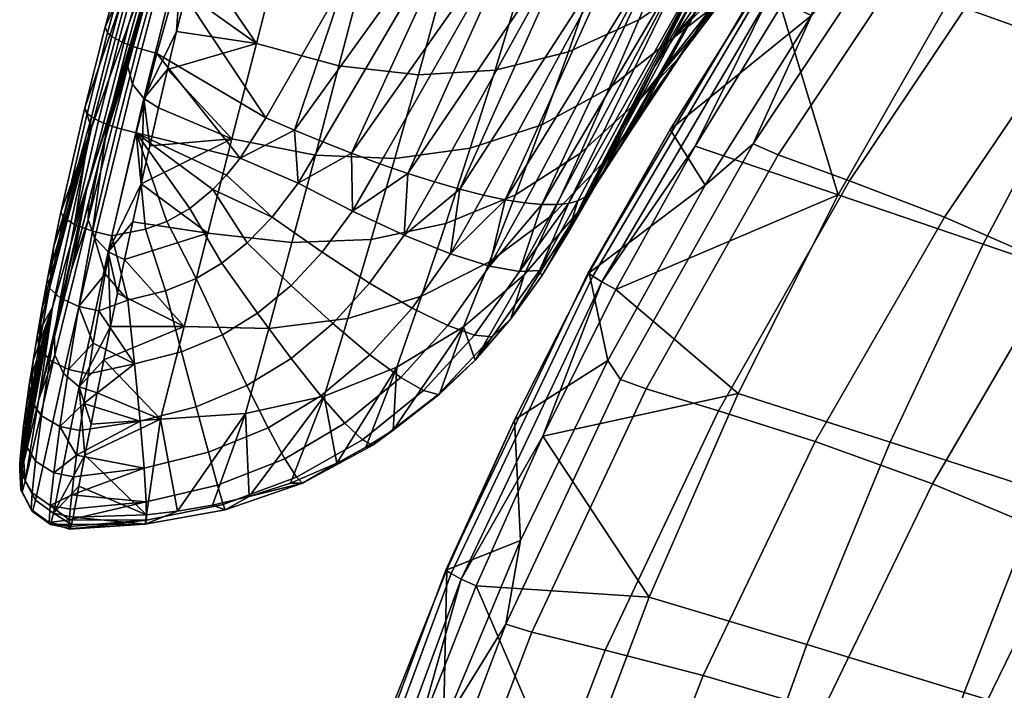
# Model space of a CAD drawing. Header units: millimetres. Extents: x -265 to 265, y -263 to 298.
# Tile 488 of 538: x -265 to -206, y 63 to 103. Entities that reach past the tile are written whole.
import ezdxf

# ---------------------------------------------------------------- set-up
doc = ezdxf.new("R2010")
doc.units = ezdxf.units.MM
doc.header["$MEASUREMENT"] = 0
for name, color, linetype in [('nozky', 250, 'Continuous'), ('operadlo', 23, 'Continuous'), ('sedak', 23, 'Continuous')]:
    doc.layers.add(name, color=color, linetype=linetype)

msp = doc.modelspace()

# ---------------------------------------------------------------- meshes
at = {"layer": 'nozky'}
mesh = msp.add_polyface(dxfattribs=at)
corners = [(-235, -208.647), (-237.838, -215.496), (-236.758, -211.932), (-232.637, -205.768), (-222.91, -200.568), (-200.568, -215.496), (-229.758, -203.405), (-226.473, -201.649), (-219.203, -200.203), (-208.648, -203.405), (-211.932, -201.649), (-215.496, -200.568), (-205.77, -205.768), (-203.406, -208.647), (-201.648, -211.932), (-208.648, -203.405), (-205.869, -199.248, 4.5), (-202.232, -202.233, 4.5), (-205.77, -205.768), (-215.496, -200.568), (-214.52, -195.664, 4.5), (-210.02, -197.03, 4.5), (-211.932, -201.649), (-222.91, -200.568), (-223.887, -195.664, 4.5), (-219.203, -195.203, 4.5), (-219.203, -200.203), (-229.758, -203.405), (-232.537, -199.248, 4.5), (-228.387, -197.03, 4.5), (-226.473, -201.649), (-235, -208.647), (-239.158, -205.869, 4.5), (-236.174, -202.233, 4.5), (-232.637, -205.768), (-236.758, -211.932), (-241.375, -210.019, 4.5), (-201.648, -211.932), (-197.031, -210.019, 4.5), (-195.664, -214.521, 4.5), (-200.568, -215.496), (-205.77, -205.768), (-202.232, -202.233, 4.5), (-199.248, -205.869, 4.5), (-203.406, -208.647), (-228.387, 197.03, 4.5), (-232.537, 199.248, 4.5), (-231.148, 201.326, 2.25), (-227.43, 199.34, 2.25), (-223.887, 195.664, 4.5), (-223.398, 198.116, 2.25), (-219.203, 195.203, 4.5), (-219.203, 197.703, 2.25), (-214.52, 195.664, 4.5), (-215.008, 198.116, 2.25), (-210.02, 197.03, 4.5), (-210.977, 199.34, 2.25), (-205.869, 199.248, 4.5), (-207.258, 201.326, 2.25), (-219.203, 200.203), (-222.91, 200.568), (-226.473, 201.649), (-211.932, 201.649), (-215.496, 200.568)]
mesh.append_faces([[corners[k] for k in face] for face in [(0, 1, 2, 2), (1, 0, 3, 3), (4, 5, 3, 3), (4, 6, 7, 7), (8, 9, 5, 5), (4, 3, 6, 6), (10, 8, 11, 11), (9, 8, 10, 10), (8, 5, 4, 4), (12, 5, 9, 9), (5, 13, 14, 14), (5, 12, 13, 13), (15, 16, 17, 18), (19, 20, 21, 22), (22, 21, 16, 15), (23, 24, 25, 26), (27, 28, 29, 30), (30, 29, 24, 23), (26, 25, 20, 19), (31, 32, 33, 34), (35, 36, 32, 31), (34, 33, 28, 27), (37, 38, 39, 40), (41, 42, 43, 44), (44, 43, 38, 37), (45, 46, 47, 48), (49, 45, 48, 50), (51, 49, 50, 52), (53, 51, 52, 54), (55, 53, 54, 56), (57, 55, 56, 58), (59, 52, 50, 60), (60, 50, 48, 61), (62, 56, 54, 63), (63, 54, 52, 59)]])
at = {"layer": 'operadlo'}
mesh = msp.add_polyface(dxfattribs=at)
corners = [(-248.039, 113.67, 593.235), (-252.387, 116.073, 592.672), (-253, 113.851, 584.223), (-254.186, 109.409, 567.323), (-254.758, 107.188, 558.872), (-249.574, 107.687, 569.611), (-253.6, 111.63, 575.774), (-254.035, 115.634, 516.257), (-256.461, 109.321, 486.633), (-259.258, 99.985, 489.39), (-257.043, 107.072, 518.89), (-251.531, 121.944, 545.876), (-254.75, 114.157, 548.386), (-255.727, 113.052, 454.149), (-258.191, 107.498, 424.395), (-261.082, 96.69, 427.373), (-258.811, 103.006, 457.006), (-253.184, 118.605, 483.899), (-252.145, 123.009, 451.322), (-254.781, 118.204, 421.447), (-257.494, 106.065, 540.378), (-256.836, 108.397, 549.22), (-258.145, 103.738, 531.535), (-259.07, 107.139, 396.976), (-260.254, 102.802, 398.092), (-256.475, 115.756, 394.759), (-255.518, 112.968, 566.502), (-256.166, 110.733, 558.06), (-258.664, 106.563, 395.209), (-258.939, 106.792, 395.789), (-256.355, 115.403, 393.557), (-256.08, 115.162, 392.969), (-258.248, 106.313, 394.704), (-255.662, 114.894, 392.459), (-257.719, 106.063, 394.317), (-255.129, 114.622, 392.072), (-257.125, 105.833, 394.076), (-254.529, 114.368, 391.837), (-255.934, 105.481, 394.014), (-253.336, 113.975, 391.798), (-251.877, 118.321, 390.663), (-256.131, 108.72, 558.577), (-255.561, 107.813, 558.77), (-253.135, 116.754, 592.553), (-253.629, 117.698, 592.347), (-256.334, 109.76, 558.324), (-253.75, 118.744, 592.085), (-255.344, 104.865, 550.023), (-255.916, 102.544, 541.173), (-254.857, 115.207, 574.943), (-258.883, 100.404, 522.957)]
mesh.append_faces([[corners[k] for k in face] for face in [(0, 1, 2, 2), (3, 4, 5, 5), (6, 5, 2, 2), (5, 6, 3, 3), (7, 8, 9, 10), (11, 7, 10, 12), (13, 14, 15, 16), (17, 13, 16, 8), (18, 19, 14, 13), (20, 21, 12, 12), (20, 12, 22, 22), (12, 10, 22, 22), (14, 23, 24, 24), (19, 25, 23, 23), (19, 23, 14, 14), (26, 12, 27, 27), (12, 21, 27, 27), (28, 29, 30, 31), (32, 28, 31, 33), (34, 32, 33, 35), (36, 34, 35, 37), (30, 23, 25, 25), (23, 30, 29, 29), (37, 38, 36, 36), (37, 39, 38, 38), (37, 40, 39, 39), (41, 42, 43, 44), (45, 41, 44, 46), (3, 6, 42, 42), (6, 2, 43, 43), (47, 4, 42, 42), (48, 47, 42, 42), (4, 3, 42, 42), (6, 43, 42, 42), (46, 49, 26, 45), (45, 20, 22, 50), (45, 26, 27, 27), (45, 21, 20, 20), (21, 45, 27, 27)]])
mesh = msp.add_polyface(dxfattribs=at)
corners = [(-231.426, 95.148, 497.372), (-233.148, 91.382, 473.436), (-229.688, 94.949, 472.663), (-227.785, 98.442, 496.589), (-233.766, 96.871, 521.88), (-235.361, 92.63, 497.976), (-229.672, 99.095, 521.281), (-238.102, 95.451, 522.281), (-239.588, 90.886, 498.402), (-232.148, 101.312, 545.75), (-227.873, 103.255, 545.152), (-236.605, 100.197, 546.13), (-241.248, 99.908, 546.291), (-242.68, 94.836, 522.483), (-246.074, 100.446, 546.235), (-247.502, 95.026, 522.487), (-251.082, 101.81, 545.961), (-252.566, 96.021, 522.292), (-235.094, 105.159, 569.936), (-230.5, 105.99, 569.574), (-239.805, 105.166, 570.063), (-244.631, 106.008, 569.955), (-249.574, 107.687, 569.611), (-233.559, 110.374, 593.689), (-228.816, 110.937, 593.341), (-238.344, 110.642, 593.788), (-243.17, 111.74, 593.637), (-231.531, 91.626, 448.713), (-230.027, 94.04, 430.176), (-229.156, 95.339, 440.934), (-243.582, 94.503, 399.405), (-245.258, 91.627, 400.007), (-245.303, 95.143, 398.489), (-247.041, 95.83, 397.742), (-248.547, 93.326, 398.267), (-248.777, 96.553, 397.162), (-252.068, 94.839, 397.27), (-226.934, 100.422, 417.278), (-230.885, 92.773, 419.412), (-231.154, 92.481, 417.535), (-226.398, 107.869, 404.413), (-234.801, 92.137, 408.068), (-235.984, 92.324, 406.315), (-237.305, 92.6, 404.662), (-228.668, 108.529, 401.158), (-233.762, 92.039, 409.899), (-224.623, 107.562, 407.946), (-232.875, 92.028, 411.784), (-231.346, 109.52, 398.324), (-240.281, 93.403, 401.733), (-241.902, 93.92, 400.489), (-234.312, 110.795, 396.021), (-238.742, 92.961, 403.129), (-237.434, 112.287, 394.307), (-250.5, 97.294, 396.745), (-245.676, 105.71, 394.913), (-255.934, 105.481, 394.014), (-253.336, 113.975, 391.798)]
mesh.append_faces([[corners[k] for k in face] for face in [(0, 1, 2, 3), (4, 5, 0, 6), (7, 8, 5, 4), (9, 4, 6, 10), (11, 7, 4, 9), (12, 13, 7, 11), (14, 15, 13, 12), (16, 17, 15, 14), (18, 11, 9, 19), (20, 12, 11, 18), (21, 14, 12, 20), (22, 16, 14, 21), (23, 18, 19, 24), (25, 20, 18, 23), (26, 21, 20, 25), (27, 28, 29, 29), (30, 31, 32, 32), (33, 34, 35, 35), (33, 32, 34, 34), (35, 34, 36, 36), (37, 38, 39, 39), (40, 41, 42, 42), (42, 43, 44, 44), (45, 46, 47, 47), (41, 40, 45, 45), (48, 49, 50, 50), (51, 50, 30, 30), (48, 44, 52, 52), (43, 52, 44, 44), (48, 50, 51, 51), (52, 49, 48, 48), (32, 51, 30, 30), (53, 32, 33, 33), (35, 53, 33, 33), (54, 55, 35, 35), (53, 35, 55, 55), (53, 51, 32, 32), (54, 56, 55, 55), (56, 57, 55, 55)]])
mesh = msp.add_polyface(dxfattribs=at)
corners = [(-229.672, 99.095, 521.281), (-231.426, 95.148, 497.372), (-227.785, 98.442, 496.589), (-225.82, 102.125, 520.483), (-227.873, 103.255, 545.152), (-223.783, 106.023, 544.337), (-226.023, 107.656, 568.977), (-221.666, 110.159, 568.144), (-230.5, 105.99, 569.574), (-232.148, 101.312, 545.75), (-231.531, 91.626, 448.713), (-229.156, 95.339, 440.934), (-228.266, 96.673, 451.687), (-229.688, 94.949, 472.663), (-227.359, 98.042, 462.434), (-226.434, 99.447, 473.175), (-225.49, 100.89, 483.909), (-223.543, 103.891, 505.355), (-224.527, 102.371, 494.636), (-221.51, 107.055, 526.77), (-222.537, 105.452, 516.067), (-219.387, 110.391, 548.151), (-220.461, 108.701, 537.465), (-218.289, 112.126, 558.827), (-223.184, 106.019, 431.215), (-220.154, 108.941, 464.775), (-216.951, 112.186, 498.284), (-226.934, 100.422, 417.278), (-222.672, 107.945, 415.226), (-230.027, 94.04, 430.176), (-230.885, 92.773, 419.412), (-223.383, 107.599, 411.601), (-232.145, 92.102, 413.7), (-231.572, 92.255, 415.624), (-231.154, 92.481, 417.535), (-224.623, 107.562, 407.946), (-232.875, 92.028, 411.784), (-233.762, 92.039, 409.899), (-226.398, 107.869, 404.413), (-235.984, 92.324, 406.315), (-228.668, 108.529, 401.158)]
mesh.append_faces([[corners[k] for k in face] for face in [(0, 1, 2, 3), (4, 0, 3, 5), (6, 4, 5, 7), (8, 9, 4, 6), (10, 11, 12, 12), (13, 14, 15, 15), (16, 13, 15, 15), (13, 10, 12, 14), (2, 13, 16, 16), (17, 2, 18, 18), (18, 2, 16, 16), (19, 3, 20, 20), (21, 5, 22, 22), (22, 5, 19, 19), (20, 3, 17, 17), (17, 3, 2, 2), (23, 7, 5, 5), (5, 3, 19, 19), (12, 24, 25, 25), (26, 16, 25, 25), (24, 27, 28, 28), (29, 30, 27, 27), (24, 11, 29, 29), (12, 25, 14, 14), (12, 11, 24, 24), (25, 15, 14, 14), (16, 26, 18, 18), (18, 26, 17, 17), (20, 17, 26, 26), (16, 15, 25, 25), (27, 24, 29, 29), (31, 28, 27, 27), (32, 31, 33, 33), (31, 34, 33, 33), (27, 34, 31, 31), (35, 31, 32, 32), (32, 36, 35, 35), (35, 37, 38, 38), (39, 40, 38, 38)]])
mesh = msp.add_polyface(dxfattribs=at)
corners = [(-251.082, 101.81, 545.961), (-256.475, 100.226, 532.321), (-252.566, 96.021, 522.292), (-249.574, 107.687, 569.611), (-254.758, 107.188, 558.872), (-257.02, 97.91, 523.467), (-255.344, 104.865, 550.023), (-255.916, 102.544, 541.173), (-257.551, 95.599, 514.612), (-250.5, 97.294, 396.745), (-252.068, 94.839, 397.27), (-257.121, 101.205, 395.129), (-258.367, 96.38, 396.385), (-255.934, 105.481, 394.014), (-256.461, 109.321, 486.633), (-258.811, 103.006, 457.006), (-261.391, 92.896, 459.885), (-259.258, 99.985, 489.39), (-260.035, 96.784, 504.994), (-260.646, 94.475, 496.143), (-259.414, 99.097, 513.843), (-258.783, 101.416, 522.69), (-257.043, 107.072, 518.89), (-258.145, 103.738, 531.535), (-258.191, 107.498, 424.395), (-260.254, 102.802, 398.092), (-261.488, 97.901, 399.35), (-261.082, 96.69, 427.373), (-259.84, 102.235, 396.337), (-260.117, 102.458, 396.913), (-258.939, 106.792, 395.789), (-258.664, 106.563, 395.209), (-259.426, 101.994, 395.834), (-258.248, 106.313, 394.704), (-258.9, 101.755, 395.448), (-257.719, 106.063, 394.317), (-258.309, 101.536, 395.203), (-257.125, 105.833, 394.076), (-261.07, 97.349, 397.609), (-261.348, 97.564, 398.181), (-260.658, 97.12, 397.109), (-260.137, 96.894, 396.722), (-259.549, 96.688, 396.473), (-259.07, 107.139, 396.976), (-258.586, 99.347, 523.207), (-257.908, 98.466, 523.387), (-255.561, 107.813, 558.77), (-256.131, 108.72, 558.577), (-258.883, 100.404, 522.957), (-256.334, 109.76, 558.324)]
mesh.append_faces([[corners[k] for k in face] for face in [(0, 1, 2, 2), (3, 4, 0, 0), (2, 1, 5, 5), (6, 7, 0, 0), (1, 0, 7, 7), (8, 2, 5, 5), (4, 6, 0, 0), (9, 10, 11, 11), (12, 11, 10, 10), (9, 11, 13, 13), (14, 15, 16, 17), (18, 17, 19, 19), (20, 21, 22, 22), (21, 23, 22, 22), (18, 20, 22, 22), (22, 17, 18, 18), (24, 25, 26, 26), (27, 24, 26, 26), (28, 29, 30, 31), (32, 28, 31, 33), (34, 32, 33, 35), (36, 34, 35, 37), (38, 39, 29, 28), (40, 38, 28, 32), (41, 40, 32, 34), (42, 41, 34, 36), (30, 29, 25, 43), (26, 25, 29, 39), (13, 11, 36, 37), (11, 12, 42, 36), (44, 45, 46, 47), (48, 44, 47, 49), (1, 7, 45, 45), (5, 1, 45, 45), (45, 8, 5, 5), (7, 46, 45, 45), (48, 23, 21, 21), (48, 20, 18, 18), (20, 48, 21, 21)]])
mesh = msp.add_polyface(dxfattribs=at)
corners = [(-254.025, 90.303, 498.609), (-252.566, 96.021, 522.292), (-258.07, 93.291, 505.755), (-257.551, 95.599, 514.612), (-258.576, 90.989, 496.897), (-250.5, 97.294, 396.745), (-248.777, 96.553, 397.162), (-252.068, 94.839, 397.27), (-248.547, 93.326, 398.267), (-250.121, 91.272, 398.669), (-252.9, 93.811, 397.475), (-253.715, 92.95, 397.638), (-251.631, 89.707, 398.961), (-258.367, 96.38, 396.385), (-256.514, 90.998, 397.956), (-255.109, 91.784, 397.842), (-257.801, 90.545, 397.996), (-259.842, 90.139, 397.986), (-258.811, 103.006, 457.006), (-261.082, 96.69, 427.373), (-263.445, 85.807, 430.375), (-261.391, 92.896, 459.885), (-264.076, 85.782, 403.374), (-264.363, 84.139, 404.479), (-263.752, 87.519, 402.43), (-263.361, 89.508, 401.59), (-262.932, 91.566, 400.956), (-260.646, 94.475, 496.143), (-259.258, 99.985, 489.39), (-261.25, 92.171, 487.291), (-262.301, 88.094, 471.584), (-261.488, 97.901, 399.35), (-261.348, 97.564, 398.181), (-262.785, 91.237, 399.801), (-261.07, 97.349, 397.609), (-262.105, 90.818, 398.74), (-260.658, 97.12, 397.109), (-260.137, 96.894, 396.722), (-261.012, 90.419, 398.098), (-259.549, 96.688, 396.473), (-260.879, 90.015, 487.818), (-260.068, 89.159, 487.983), (-257.908, 98.466, 523.387), (-258.586, 99.347, 523.207), (-261.285, 91.104, 487.567), (-258.883, 100.404, 522.957), (-260.035, 96.784, 504.994)]
mesh.append_faces([[corners[k] for k in face] for face in [(0, 1, 2, 2), (2, 1, 3, 3), (4, 0, 2, 2), (5, 6, 7, 7), (8, 9, 10, 7), (9, 11, 10, 10), (9, 12, 11, 11), (10, 13, 7, 7), (13, 10, 11, 11), (14, 13, 15, 15), (11, 15, 13, 13), (16, 13, 14, 14), (17, 13, 16, 16), (18, 19, 20, 21), (22, 23, 19, 19), (24, 22, 19, 19), (25, 24, 19, 19), (26, 25, 19, 19), (27, 28, 29, 29), (29, 28, 30, 30), (30, 28, 21, 21), (19, 31, 26, 26), (26, 31, 32, 33), (33, 32, 34, 34), (34, 35, 33, 33), (34, 36, 35, 35), (36, 37, 35, 35), (38, 35, 37, 37), (39, 38, 37, 37), (13, 17, 38, 39), (40, 41, 42, 43), (44, 40, 43, 45), (2, 41, 4, 4), (3, 42, 2, 2), (45, 46, 27, 44), (41, 2, 42, 42), (44, 27, 29, 29), (30, 44, 29, 29), (33, 25, 26, 26)]])
mesh = msp.add_polyface(dxfattribs=at)
corners = [(-265.428, 76.286, 416.53), (-263.445, 85.807, 430.375), (-265.387, 76.848, 414.527), (-265.309, 77.626, 412.553), (-265.195, 78.6, 410.669), (-264.852, 81.091, 407.256), (-265.043, 79.759, 408.899), (-264.627, 82.547, 405.791), (-264.363, 84.139, 404.479), (-261.391, 92.896, 459.885), (-263.324, 84.032, 455.871), (-262.301, 88.094, 471.584), (-265.188, 76.421, 426.279), (-264.266, 80.221, 441.077), (-265.414, 75.778, 420.572), (-261.082, 96.69, 427.373), (-262.785, 81.783, 456.408), (-261.838, 80.959, 456.558), (-260.068, 89.159, 487.983), (-260.879, 90.015, 487.818), (-263.305, 82.907, 456.155), (-261.285, 91.104, 487.567), (-261.109, 78.7, 449.175), (-260.736, 80.594, 456.581), (-260.332, 82.61, 464.447), (-261.479, 76.813, 441.768), (-265.113, 75.238, 426.574), (-263.604, 82.595, 402.602), (-262.48, 82.011, 402.081), (-263, 78.557, 405.251), (-264.119, 79.217, 405.689), (-264.27, 83.385, 403.5), (-264.775, 80.159, 406.439), (-262.959, 86.343, 400.339), (-261.844, 85.842, 399.751), (-263.637, 86.962, 401.338), (-261.543, 79.965, 403.526), (-261.781, 78.321, 405.202), (-261.268, 81.762, 402.024), (-260.971, 83.616, 400.759), (-262.105, 90.818, 398.74), (-261.012, 90.419, 398.098), (-265.129, 77.526, 410.054), (-264.076, 85.782, 403.374), (-262.785, 91.237, 399.801), (-263.361, 89.508, 401.59), (-263.752, 87.519, 402.43)]
mesh.append_faces([[corners[k] for k in face] for face in [(0, 1, 2, 2), (2, 1, 3, 3), (4, 3, 1, 1), (5, 6, 1, 1), (1, 7, 5, 5), (8, 7, 1, 1), (1, 6, 4, 4), (9, 10, 11, 11), (1, 12, 13, 13), (9, 1, 13, 13), (14, 12, 1, 1), (1, 15, 8, 8), (9, 13, 10, 10), (16, 17, 18, 19), (20, 16, 19, 21), (22, 23, 17, 17), (23, 24, 17, 17), (17, 25, 22, 22), (21, 11, 10, 20), (26, 20, 13, 13), (13, 20, 10, 10), (27, 28, 29, 30), (31, 27, 30, 32), (33, 34, 28, 27), (35, 33, 27, 31), (29, 36, 37, 37), (28, 38, 36, 29), (39, 38, 28, 28), (33, 40, 41, 34), (39, 28, 34, 34), (42, 6, 5, 32), (32, 7, 8, 31), (7, 32, 5, 5), (8, 43, 31, 31), (40, 33, 35, 44), (45, 44, 35, 35), (35, 43, 46, 46), (45, 35, 46, 46), (31, 43, 35, 35)]])
mesh = msp.add_polyface(dxfattribs=at)
corners = [(-246.969, 80.406, 450.949), (-251.744, 79.357, 451.158), (-251.508, 74.316, 425.397), (-249.004, 75.129, 424.897), (-246.199, 76.339, 424.277), (-244.434, 77.302, 423.853), (-242.559, 82.157, 450.6), (-238.516, 84.611, 450.111), (-242.789, 78.346, 423.438), (-245.535, 85.118, 474.801), (-241.07, 86.466, 474.505), (-250.332, 84.508, 474.939), (-244.107, 89.917, 498.649), (-239.588, 90.886, 498.402), (-248.92, 89.722, 498.718), (-242.68, 94.836, 522.483), (-238.102, 95.451, 522.281), (-247.502, 95.026, 522.487), (-252.566, 96.021, 522.292), (-254.025, 90.303, 498.609), (-244.215, 87.259, 403.019), (-242.121, 90.168, 402.42), (-239.297, 89.036, 405.438), (-241.629, 85.745, 406.151), (-247.096, 89.138, 400.501), (-245.258, 91.627, 400.007), (-250.121, 91.272, 398.669), (-248.547, 93.326, 398.267), (-244.188, 82.92, 406.796), (-239.475, 84.681, 409.757), (-242.324, 81.543, 410.53), (-246.441, 84.816, 403.535), (-248.969, 87.124, 400.897), (-251.631, 89.707, 398.961), (-244.652, 77.754, 415.462), (-240.936, 80.74, 414.542), (-240.055, 80.506, 418.625), (-244.018, 77.42, 419.656), (-245.713, 78.755, 411.311), (-247.176, 80.425, 407.425), (-248.979, 82.694, 404.012), (-251.016, 85.43, 401.236), (-248.652, 75.479, 416.31), (-248.281, 75.115, 420.616), (-249.354, 76.603, 412.016), (-250.371, 78.487, 407.973), (-251.66, 81.048, 404.408), (-239.965, 80.522, 422.674), (-240.281, 93.403, 401.733), (-241.902, 93.92, 400.489), (-243.582, 94.503, 399.405), (-245.303, 95.143, 398.489)]
mesh.append_faces([[corners[k] for k in face] for face in [(0, 1, 2, 2), (3, 0, 2, 2), (0, 3, 4, 4), (4, 5, 6, 6), (6, 0, 4, 4), (7, 6, 8, 8), (5, 8, 6, 6), (9, 0, 6, 10), (11, 1, 0, 9), (12, 9, 10, 13), (14, 11, 9, 12), (15, 12, 13, 16), (17, 14, 12, 15), (18, 19, 14, 17), (20, 21, 22, 23), (24, 25, 21, 20), (26, 27, 25, 24), (28, 23, 29, 30), (31, 20, 23, 28), (32, 24, 20, 31), (33, 26, 24, 32), (34, 35, 36, 37), (38, 30, 35, 34), (39, 28, 30, 38), (40, 31, 28, 39), (41, 32, 31, 40), (42, 34, 37, 43), (44, 38, 34, 42), (45, 39, 38, 44), (46, 40, 39, 45), (47, 8, 37, 36), (37, 8, 5, 5), (48, 21, 49, 49), (49, 25, 50, 50), (51, 25, 27, 27), (49, 21, 25, 25), (43, 37, 5, 4), (43, 3, 2, 2), (43, 4, 3, 3)]])
mesh = msp.add_polyface(dxfattribs=at)
corners = [(-234.84, 87.767, 449.482), (-238.516, 84.611, 450.111), (-237.816, 82.589, 422.039), (-231.531, 91.626, 448.713), (-235.646, 85.1, 421.338), (-239.965, 80.522, 422.674), (-242.789, 78.346, 423.438), (-233.771, 87.708, 420.66), (-233.148, 91.382, 473.436), (-229.688, 94.949, 472.663), (-236.941, 88.555, 474.049), (-241.07, 86.466, 474.505), (-242.559, 82.157, 450.6), (-235.361, 92.63, 497.976), (-231.426, 95.148, 497.372), (-239.588, 90.886, 498.402), (-232.168, 90.333, 420.006), (-230.885, 92.773, 419.412), (-230.027, 94.04, 430.176), (-237.844, 84.105, 413.654), (-235.117, 87.964, 412.727), (-233.906, 88.036, 416.632), (-236.773, 84.012, 417.643), (-239.475, 84.681, 409.757), (-236.93, 88.292, 408.932), (-241.629, 85.745, 406.151), (-239.297, 89.036, 405.438), (-240.936, 80.74, 414.542), (-240.055, 80.506, 418.625), (-242.324, 81.543, 410.53), (-231.572, 92.255, 415.624), (-231.154, 92.481, 417.535), (-232.145, 92.102, 413.7), (-234.801, 92.137, 408.068), (-235.984, 92.324, 406.315), (-232.875, 92.028, 411.784), (-233.762, 92.039, 409.899), (-238.742, 92.961, 403.129), (-242.121, 90.168, 402.42), (-240.281, 93.403, 401.733), (-237.305, 92.6, 404.662)]
mesh.append_faces([[corners[k] for k in face] for face in [(0, 1, 2, 2), (3, 0, 4, 4), (5, 1, 6, 6), (1, 5, 2, 2), (2, 4, 0, 0), (4, 7, 3, 3), (8, 0, 3, 9), (10, 1, 0, 8), (11, 12, 1, 10), (13, 10, 8, 14), (15, 11, 10, 13), (16, 17, 18, 18), (3, 7, 18, 18), (18, 7, 16, 16), (19, 20, 21, 22), (23, 24, 20, 19), (25, 26, 24, 23), (27, 19, 22, 28), (29, 23, 19, 27), (16, 30, 31, 31), (30, 16, 21, 21), (7, 21, 16, 16), (17, 16, 31, 31), (32, 30, 21, 21), (33, 24, 34, 34), (32, 20, 35, 35), (35, 20, 36, 36), (36, 24, 33, 33), (20, 32, 21, 21), (7, 4, 22, 21), (28, 2, 5, 5), (22, 4, 2, 2), (36, 20, 24, 24), (2, 28, 22, 22), (26, 34, 24, 24), (37, 38, 39, 39), (26, 37, 40, 40), (37, 26, 38, 38), (26, 40, 34, 34)]])
mesh = msp.add_polyface(dxfattribs=at)
corners = [(-255.465, 84.638, 474.919), (-256.887, 79.01, 451.226), (-251.744, 79.357, 451.158), (-250.332, 84.508, 474.939), (-254.025, 90.303, 498.609), (-248.92, 89.722, 498.718), (-260.332, 82.61, 464.447), (-259.07, 88.692, 488.036), (-259.92, 84.632, 472.312), (-259.5, 86.66, 480.174), (-260.736, 80.594, 456.581), (-258.576, 90.989, 496.897), (-261.109, 78.7, 449.175), (-253.176, 88.467, 399.183), (-251.631, 89.707, 398.961), (-248.969, 87.124, 400.897), (-251.016, 85.43, 401.236), (-253.141, 84.133, 401.497), (-248.979, 82.694, 404.012), (-251.66, 81.048, 404.408), (-254.727, 87.545, 399.339), (-254.732, 79.761, 404.733), (-250.371, 78.487, 407.973), (-253.99, 77.002, 408.446), (-255.621, 83.097, 401.696), (-256.594, 86.789, 399.445), (-258.469, 82.372, 401.812), (-258.133, 78.893, 404.954), (-258.867, 86.231, 399.488), (-255.109, 91.784, 397.842), (-253.715, 92.95, 397.638), (-256.514, 90.998, 397.956), (-261.543, 79.965, 403.526), (-259.842, 90.139, 397.986), (-257.801, 90.545, 397.996), (-261.781, 78.321, 405.202), (-261.268, 81.762, 402.024), (-260.645, 85.576, 399.678), (-260.254, 87.82, 398.714), (-260.971, 83.616, 400.759), (-260.068, 89.159, 487.983), (-261.838, 80.959, 456.558), (-261.844, 85.842, 399.751), (-261.012, 90.419, 398.098)]
mesh.append_faces([[corners[k] for k in face] for face in [(0, 1, 2, 3), (4, 0, 3, 5), (0, 6, 1, 1), (7, 0, 4, 4), (6, 0, 8, 8), (8, 0, 9, 9), (1, 6, 10, 10), (4, 11, 7, 7), (0, 7, 9, 9), (10, 12, 1, 1), (13, 14, 15, 16), (17, 16, 18, 19), (20, 13, 16, 17), (21, 19, 22, 23), (24, 17, 19, 21), (25, 20, 17, 24), (26, 24, 21, 27), (28, 25, 24, 26), (29, 30, 14, 13), (13, 20, 31, 29), (32, 26, 27, 27), (33, 34, 25, 28), (34, 31, 20, 25), (35, 32, 27, 27), (36, 26, 32, 32), (37, 38, 28, 28), (28, 38, 33, 33), (28, 26, 37, 37), (37, 26, 39, 39), (26, 36, 39, 39), (7, 40, 9, 9), (7, 11, 40, 40), (6, 8, 41, 41), (40, 8, 9, 9), (8, 40, 41, 41), (42, 37, 39, 39), (42, 38, 37, 37), (38, 42, 43, 43), (43, 33, 38, 38)]])
mesh = msp.add_polyface(dxfattribs=at)
corners = [(-265.436, 75.927, 418.579), (-263.445, 85.807, 430.375), (-265.428, 76.286, 416.53), (-265.361, 75.821, 422.568), (-265.287, 76.037, 424.437), (-265.188, 76.421, 426.279), (-265.414, 75.778, 420.572), (-261.479, 76.813, 441.768), (-261.838, 80.959, 456.558), (-263.393, 73.3, 426.96), (-264.48, 74.08, 426.829), (-262.785, 81.783, 456.408), (-263.305, 82.907, 456.155), (-265.113, 75.238, 426.574), (-264.266, 80.221, 441.077), (-264.736, 73.519, 418.283), (-263.641, 72.728, 418.182), (-263.57, 72.615, 422.731), (-264.66, 73.409, 422.712), (-265.371, 74.708, 418.43), (-265.293, 74.6, 422.651), (-264.684, 74.529, 413.778), (-263.578, 73.763, 413.556), (-265.322, 75.677, 414.14), (-264.48, 76.461, 409.486), (-263.367, 75.74, 409.15), (-265.129, 77.526, 410.054), (-264.119, 79.217, 405.689), (-263, 78.557, 405.251), (-264.775, 80.159, 406.439), (-262.367, 72.374, 422.708), (-262.297, 72.618, 424.844), (-262.416, 72.325, 420.425), (-262.418, 72.898, 415.806), (-262.434, 72.493, 418.148), (-262.367, 73.533, 413.515), (-262.152, 75.51, 409.104), (-262.277, 74.41, 411.259), (-265.387, 76.848, 414.527), (-265.309, 77.626, 412.553), (-265.195, 78.6, 410.669), (-261.984, 76.817, 407.08), (-265.043, 79.759, 408.899)]
mesh.append_faces([[corners[k] for k in face] for face in [(0, 1, 2, 2), (3, 4, 5, 5), (6, 3, 5, 5), (6, 1, 0, 0), (7, 8, 9, 9), (10, 11, 12, 13), (11, 10, 9, 8), (13, 14, 5, 5), (15, 16, 17, 18), (19, 15, 18, 20), (21, 22, 16, 15), (23, 21, 15, 19), (24, 25, 22, 21), (26, 24, 21, 23), (27, 28, 25, 24), (29, 27, 24, 26), (17, 30, 31, 31), (10, 18, 17, 9), (16, 32, 30, 17), (31, 9, 17, 17), (16, 33, 34, 34), (22, 35, 33, 33), (22, 33, 16, 16), (25, 36, 37, 22), (22, 37, 35, 35), (32, 16, 34, 34), (18, 10, 13, 20), (20, 3, 6, 19), (4, 20, 13, 13), (13, 5, 4, 4), (3, 20, 4, 4), (19, 0, 2, 2), (6, 0, 19, 19), (19, 2, 38, 23), (39, 40, 26, 26), (39, 23, 38, 38), (23, 39, 26, 26), (28, 41, 25, 25), (40, 42, 26, 26)]])
mesh = msp.add_polyface(dxfattribs=at)
corners = [(-251.744, 79.357, 451.158), (-255.859, 73.418, 426.143), (-253.746, 73.78, 425.8), (-251.508, 74.316, 425.397), (-261.479, 76.813, 441.768), (-261.84, 74.93, 434.36), (-257.746, 73.205, 426.417), (-262.197, 73.052, 426.95), (-256.887, 79.01, 451.226), (-261.109, 78.7, 449.175), (-253.102, 73.832, 417.079), (-248.652, 75.479, 416.31), (-248.281, 75.115, 420.616), (-252.98, 73.505, 421.497), (-253.438, 74.995, 412.644), (-249.354, 76.603, 412.016), (-253.99, 77.002, 408.446), (-250.371, 78.487, 407.973), (-257.736, 72.865, 417.693), (-257.82, 72.628, 422.209), (-257.756, 73.997, 413.132), (-257.891, 76.038, 408.797), (-258.133, 78.893, 404.954), (-254.732, 79.761, 404.733), (-262.367, 72.374, 422.708), (-262.416, 72.325, 420.425), (-262.297, 72.618, 424.844), (-262.418, 72.898, 415.806), (-262.367, 73.533, 413.515), (-262.434, 72.493, 418.148), (-262.277, 74.41, 411.259), (-261.984, 76.817, 407.08), (-261.781, 78.321, 405.202), (-262.152, 75.51, 409.104), (-263.393, 73.3, 426.96), (-263, 78.557, 405.251), (-263.367, 75.74, 409.15)]
mesh.append_faces([[corners[k] for k in face] for face in [(0, 1, 2, 2), (3, 0, 2, 2), (4, 5, 6, 6), (6, 5, 7, 7), (1, 8, 6, 6), (6, 8, 4, 4), (9, 4, 8, 8), (0, 8, 1, 1), (10, 11, 12, 13), (14, 15, 11, 10), (16, 17, 15, 14), (18, 10, 13, 19), (20, 14, 10, 18), (21, 16, 14, 20), (22, 23, 16, 21), (13, 3, 2, 2), (13, 12, 3, 3), (19, 1, 6, 6), (7, 19, 6, 6), (19, 13, 2, 1), (19, 24, 25, 25), (24, 19, 26, 26), (18, 19, 25, 25), (27, 20, 18, 18), (20, 27, 28, 28), (29, 27, 18, 18), (29, 18, 25, 25), (30, 20, 28, 28), (7, 26, 19, 19), (31, 22, 21, 21), (32, 22, 31, 31), (33, 31, 21, 21), (30, 33, 21, 21), (30, 21, 20, 20), (34, 5, 4, 4), (5, 34, 7, 7), (34, 26, 7, 7), (35, 32, 31, 31), (33, 36, 31, 31)]])
at = {"layer": 'sedak'}
mesh = msp.add_polyface(dxfattribs=at)
corners = [(-193.844, 100.762, 450.899), (-184.441, 112.599, 451.312), (-190.918, 116.508, 445.538), (-200.568, 104.231, 445.131), (-219.424, 95.058, 429.637), (-210.406, 108.645, 430.034), (-211.887, 109.388, 425.573), (-220.945, 95.71, 425.176), (-215.111, 93.472, 437.752), (-206.189, 106.798, 438.161), (-209.35, 91.264, 444.71), (-202.416, 88.24, 450.476), (-194.572, 84.325, 455.095), (-186.287, 96.331, 455.502), (-217.18, 77.653, 444.262), (-223.051, 79.513, 437.319), (-210.074, 75.074, 450.029), (-201.98, 71.692, 454.669), (-193.145, 67.536, 458.3), (-186.062, 79.562, 458.681), (-216.727, 61.313, 449.543), (-223.973, 63.452, 443.777), (-208.426, 58.477, 454.211), (-199.305, 54.958, 457.896), (-210.432, 113.45, 420.973), (-217.418, 103.504, 420.682), (-220.693, 105.063, 403.426), (-215.049, 113.309, 403.426), (-188.988, 70.571, 400), (-194.268, 57.146, 400), (-193.936, 58.088, 369.137), (-189.227, 70.03, 368.129), (-208.141, 62.419, 377.119), (-212.371, 50.013, 377.746), (-222.172, 52.786, 383.814), (-217.699, 65.318, 383.334), (-203.391, 74.618, 376.462), (-212.629, 77.605, 382.829), (-194.137, 71.609, 370.821), (-198.594, 59.511, 371.588), (-206.988, 89.62, 382.302), (-221.852, 80.57, 389.924), (-215.795, 92.615, 389.6), (-198.139, 86.586, 375.776), (-189.242, 83.515, 370.021), (-200.811, 101.34, 381.753), (-209.129, 104.314, 389.263), (-192.412, 98.307, 375.062), (-194.121, 112.744, 381.182), (-201.883, 115.641, 388.912), (-186.236, 109.762, 374.32), (-219.277, 104.059, 397.498), (-213.75, 112.325, 397.4), (-193.936, 58.088, 369.137), (-189.227, 70.03, 368.129)]
mesh.append_faces([[corners[k] for k in face] for face in [(0, 1, 2, 3), (4, 5, 6, 7), (8, 9, 5, 4), (10, 3, 9, 8), (11, 0, 3, 10), (12, 13, 0, 11), (14, 10, 8, 15), (16, 11, 10, 14), (17, 12, 11, 16), (18, 19, 12, 17), (20, 16, 14, 21), (22, 17, 16, 20), (23, 18, 17, 22), (6, 24, 25, 25), (7, 6, 25, 25), (26, 25, 27, 27), (28, 29, 30, 30), (31, 28, 30, 30), (32, 33, 34, 35), (36, 32, 35, 37), (38, 39, 32, 36), (40, 37, 41, 42), (43, 36, 37, 40), (44, 38, 36, 43), (45, 40, 42, 46), (47, 43, 40, 45), (48, 45, 46, 49), (50, 47, 45, 48), (51, 52, 46, 46), (52, 49, 46, 46), (46, 42, 51, 51), (38, 53, 39, 39), (53, 38, 54, 54)]])
mesh = msp.add_polyface(dxfattribs=at)
corners = [(-230.674, 87.687, 400.284), (-220.531, 104.915, 400.228), (-220.037, 104.567, 398.752), (-230.117, 87.341, 398.853), (-230.953, 87.886, 401.848), (-220.766, 105.097, 401.821), (-239.27, 69.635, 400.331), (-238.662, 69.301, 398.937), (-239.586, 69.846, 401.87), (-219.277, 104.059, 397.498), (-224.459, 95.57, 397.59), (-229.277, 86.869, 397.673), (-233.713, 77.968, 397.749), (-213.75, 112.325, 397.4), (-235.414, 78.969, 403.427), (-230.891, 87.879, 403.426), (-225.98, 96.582, 403.426), (-220.693, 105.063, 403.426), (-215.049, 113.309, 403.426), (-239.535, 69.865, 403.426), (-227.434, 80.849, 429.22), (-219.424, 95.058, 429.637), (-220.945, 95.71, 425.176), (-228.986, 81.412, 424.762), (-223.051, 79.513, 437.319), (-215.111, 93.472, 437.752), (-234.363, 66.077, 428.783), (-235.941, 66.556, 424.331), (-223.867, 93.204, 420.381), (-229.758, 82.574, 420.071), (-217.418, 103.504, 420.682), (-235.055, 71.637, 419.751), (-215.795, 92.615, 389.6), (-221.852, 80.57, 389.924), (-227.264, 68.208, 390.233)]
mesh.append_faces([[corners[k] for k in face] for face in [(0, 1, 2, 3), (4, 5, 1, 0), (6, 0, 3, 7), (8, 4, 0, 6), (2, 9, 10, 10), (3, 11, 12, 12), (3, 10, 11, 11), (2, 13, 9, 9), (10, 3, 2, 2), (12, 7, 3, 3), (4, 8, 14, 15), (5, 4, 16, 17), (4, 15, 16, 16), (17, 18, 5, 5), (8, 19, 14, 14), (20, 21, 22, 23), (24, 25, 21, 20), (26, 20, 23, 27), (28, 29, 23, 22), (22, 30, 28, 28), (29, 31, 27, 23), (30, 17, 16, 16), (15, 28, 16, 16), (31, 29, 14, 14), (15, 29, 28, 28), (19, 31, 14, 14), (16, 28, 30, 30), (29, 15, 14, 14), (11, 10, 32, 32), (9, 32, 10, 10), (33, 12, 11, 11), (11, 32, 33, 33), (33, 34, 12, 12)]])
mesh = msp.add_polyface(dxfattribs=at)
corners = [(-202.945, -0.203, 459.528), (-201.17, 12.929, 459.773), (-211.576, 14.671, 456.621), (-213.477, 0.723, 456.304), (-203.68, -13.383, 459.382), (-214.281, -13.275, 456.119), (-203.488, -27.797, 459.308), (-214.133, -28.208, 456.045), (-203.023, -44.819, 459.075), (-213.75, -45.112, 455.847), (-192.105, -2.715, 462.142), (-191.088, 6.341, 462.264), (-192.562, -20.962, 462.002), (-192.594, -11.837, 462.054), (-191.871, -42.97, 461.711), (-192.242, -31.552, 461.909), (-204.295, 12.331, 400), (-198.617, 42.968, 400), (-205.508, -4.135, 400), (-168.168, 106.351, 400), (-204.422, -57.518, 400), (-205.555, -21.369, 400), (-205.555, -21.369, 400), (-204.422, -57.518, 400), (-204.422, -57.518, 392.724), (-205.555, -21.369, 385.504), (-204.422, -57.518, 385.448), (-204.422, -57.518, 378.172), (-205.062, -37.089, 370.902), (-205.264, -30.669, 370.925), (-205.555, -21.369, 371.009), (-205.508, -4.135, 400), (-204.727, 8.028, 371.049), (-204.295, 12.331, 400), (-205.643, -17.761, 371.051), (-205.533, -4.854, 371.118), (-205.533, -4.854, 371.118), (-215.346, -16.004, 375.462), (-213.793, -3.181, 374.911), (-204.727, 8.028, 371.049), (-211.736, 9.579, 374.32), (-212.426, -42.413, 374.239), (-217.1, -41.74, 376.452), (-205.643, -17.761, 371.051), (-205.555, -21.369, 371.009), (-207.754, -43.078, 372.14), (-205.062, -37.089, 370.902), (-205.264, -30.669, 370.925), (-204.861, -43.487, 370.896)]
mesh.append_faces([[corners[k] for k in face] for face in [(0, 1, 2, 3), (4, 0, 3, 5), (6, 4, 5, 7), (8, 6, 7, 9), (1, 0, 10, 11), (4, 6, 12, 13), (6, 8, 14, 15), (0, 4, 13, 10), (15, 12, 6, 6), (16, 17, 18, 18), (19, 20, 21, 21), (22, 23, 24, 25), (24, 26, 25, 25), (27, 28, 29, 29), (29, 30, 27, 27), (30, 25, 27, 27), (25, 31, 22, 22), (32, 33, 31, 31), (34, 25, 30, 30), (25, 34, 35, 35), (31, 25, 35, 35), (35, 32, 31, 31), (36, 37, 38, 38), (39, 38, 40, 40), (41, 42, 37, 37), (36, 43, 37, 37), (36, 38, 39, 39), (37, 43, 44, 44), (45, 41, 46, 46), (46, 41, 47, 47), (47, 41, 37, 37), (48, 45, 46, 46), (37, 44, 47, 47)]])
mesh = msp.add_polyface(dxfattribs=at)
corners = [(-213.824, 44.755, 453.717), (-208.426, 58.477, 454.211), (-216.727, 61.313, 449.543), (-222.301, 47.036, 449.019), (-204.467, 41.9, 457.467), (-199.305, 54.958, 457.896), (-194.48, 38.569, 460.431), (-189.617, 50.879, 460.774), (-208.57, 28.435, 457.026), (-218.119, 30.604, 453.204), (-198.344, 25.888, 460.086), (-211.576, 14.671, 456.621), (-221.268, 16.141, 452.726), (-201.17, 12.929, 459.773), (-189.533, 15.334, 462.416), (-187.443, 24.213, 462.588), (-191.088, 6.341, 462.264), (-194.268, 57.146, 400), (-188.988, 70.571, 400), (-205.555, -21.369, 400), (-182.84, 83.244, 400), (-204.295, 12.331, 400), (-201.979, 28.03, 400), (-198.617, 42.968, 400), (-205.508, -4.135, 400), (-203.195, 20.792, 370.835), (-204.295, 12.331, 400), (-204.727, 8.028, 371.049), (-201.979, 28.03, 400), (-198.617, 42.968, 400), (-200.898, 33.437, 370.46), (-194.268, 57.146, 400), (-197.82, 45.882, 369.903), (-193.936, 58.088, 369.137), (-209.18, 22.251, 373.69), (-211.736, 9.579, 374.32), (-221.76, 11.801, 379.441), (-219.195, 24.676, 378.909), (-206.129, 34.813, 373.024), (-216.062, 37.423, 378.343), (-202.596, 47.239, 372.323), (-212.371, 50.013, 377.746), (-198.594, 59.511, 371.588), (-208.141, 62.419, 377.119), (-203.195, 20.792, 370.835), (-197.82, 45.882, 369.903), (-200.898, 33.437, 370.46), (-204.727, 8.028, 371.049), (-193.936, 58.088, 369.137)]
mesh.append_faces([[corners[k] for k in face] for face in [(0, 1, 2, 3), (4, 5, 1, 0), (6, 7, 5, 4), (8, 4, 0, 9), (10, 6, 4, 8), (11, 8, 9, 12), (13, 10, 8, 11), (10, 13, 14, 15), (13, 16, 14, 14), (17, 18, 19, 19), (18, 20, 19, 19), (21, 22, 23, 23), (24, 23, 17, 17), (19, 24, 17, 17), (25, 26, 27, 27), (28, 26, 25, 25), (29, 28, 30, 30), (31, 29, 32, 32), (30, 28, 25, 25), (33, 31, 32, 32), (32, 29, 30, 30), (34, 35, 36, 37), (38, 34, 37, 39), (40, 38, 39, 41), (42, 40, 41, 43), (44, 35, 34, 34), (45, 38, 40, 40), (46, 34, 38, 38), (46, 38, 45, 45), (44, 47, 35, 35), (40, 48, 45, 45), (48, 40, 42, 42), (46, 44, 34, 34)]])
mesh = msp.add_polyface(dxfattribs=at)
corners = [(-246.209, 50.878, 400.367), (-239.27, 69.635, 400.331), (-238.662, 69.301, 398.937), (-245.559, 50.565, 399.001), (-246.555, 51.099, 401.887), (-239.586, 69.846, 401.87), (-237.754, 68.881, 397.816), (-241.387, 59.623, 397.876), (-244.598, 50.209, 397.926), (-247.379, 40.661, 397.968), (-233.713, 77.968, 397.749), (-243.236, 60.583, 403.426), (-239.535, 69.865, 403.426), (-246.512, 51.141, 403.426), (-229.926, 64.977, 436.857), (-223.051, 79.513, 437.319), (-227.434, 80.849, 429.22), (-234.363, 66.077, 428.783), (-223.973, 63.452, 443.777), (-217.18, 77.653, 444.262), (-240.15, 50.818, 428.328), (-235.941, 66.556, 424.331), (-241.752, 51.215, 423.884), (-235.676, 49.94, 436.368), (-229.658, 48.737, 443.258), (-222.301, 47.036, 449.019), (-216.727, 61.313, 449.543), (-235.055, 71.637, 419.751), (-239.736, 60.422, 419.423), (-243.781, 48.963, 419.088), (-249.348, 41.56, 403.426), (-222.172, 52.786, 383.814), (-226.031, 40.04, 384.271), (-236.041, 42.664, 390.806), (-232.002, 55.56, 390.527), (-212.371, 50.013, 377.746), (-216.062, 37.423, 378.343), (-217.699, 65.318, 383.334), (-227.264, 68.208, 390.233), (-212.629, 77.605, 382.829), (-221.852, 80.57, 389.924)]
mesh.append_faces([[corners[k] for k in face] for face in [(0, 1, 2, 3), (4, 5, 1, 0), (2, 6, 7, 7), (3, 8, 9, 9), (3, 7, 8, 8), (2, 10, 6, 6), (3, 2, 7, 7), (5, 4, 11, 12), (4, 13, 11, 11), (14, 15, 16, 17), (18, 19, 15, 14), (20, 17, 21, 22), (23, 14, 17, 20), (24, 18, 14, 23), (25, 26, 18, 24), (21, 27, 28, 28), (22, 28, 29, 29), (21, 28, 22, 22), (13, 29, 11, 11), (30, 29, 13, 13), (28, 12, 11, 11), (12, 28, 27, 27), (29, 28, 11, 11), (31, 32, 33, 34), (35, 36, 32, 31), (37, 31, 34, 38), (39, 37, 38, 40), (33, 9, 8, 8), (8, 7, 34, 34), (7, 6, 34, 34), (38, 6, 10, 10), (6, 38, 34, 34), (8, 34, 33, 33)]])

doc.saveas('drawing.dxf')
